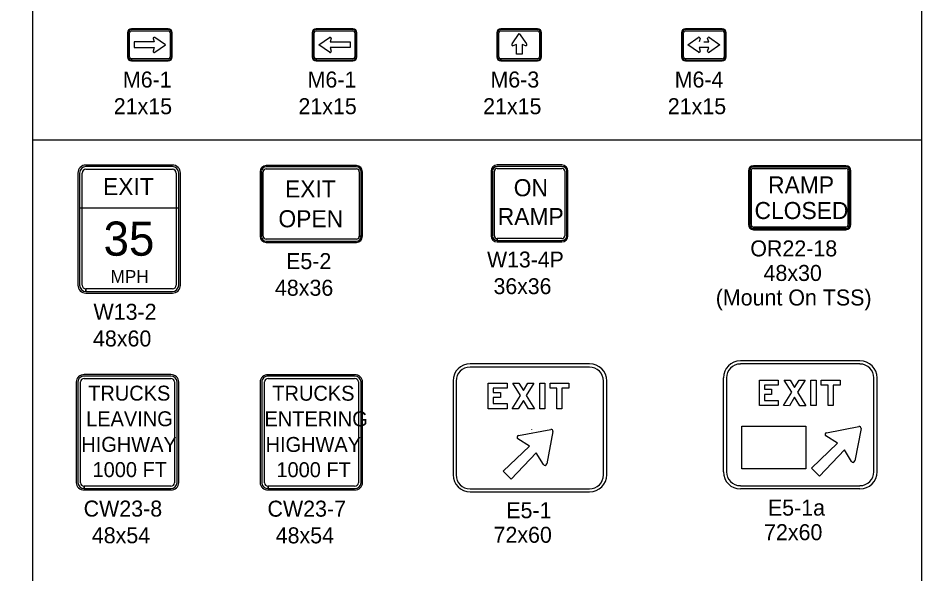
# Model space of a CAD drawing. Extents: x 1458 to 4498, y 17709 to 24109.
# Drawn here: x 3652 to 4498, y 20903 to 21423 of the extents above; entities that cross this region are included whole.
import ezdxf

# ---------------------------------------------------------------- set-up
doc = ezdxf.new("R2010")
doc.units = 0
doc.layers.add('P_ODOT_PLAN_TBlock', color=7, linetype='Continuous')
doc.layers.add('P_TRAF_TCP_General', color=7, linetype='Continuous')

msp = doc.modelspace()

# ---------------------------------------------------------------- linework, layer by layer
at = {"layer": 'P_ODOT_PLAN_TBlock'}
for p, q in [((3665.28, 21909.14), (3665.28, 20667.08)), ((3665.28, 21309.14), (4498.44, 21309.14))]:
    msp.add_line(p, q, dxfattribs=at)
at = {"layer": 'P_TRAF_TCP_General'}
for p, q in [((3792.51, 21413.11), (3758.03, 21413.11)), ((3792.51, 21412.36), (3758.03, 21412.36)), ((3792.51, 21412.36), (3758.03, 21412.36)), ((3758.03, 21411.11), (3792.51, 21411.11)), ((3965.49, 21413.11), (3931.01, 21413.11)), ((3965.49, 21412.36), (3931.01, 21412.36)), ((3965.49, 21412.36), (3931.01, 21412.36)), ((3931.01, 21411.11), (3965.49, 21411.11)), ((4138.47, 21413.11), (4103.99, 21413.11)), ((4138.47, 21412.36), (4103.99, 21412.36)), ((4138.47, 21412.36), (4103.99, 21412.36)), ((4103.99, 21411.11), (4138.47, 21411.11)), ((4311.45, 21413.11), (4276.97, 21413.11)), ((4311.45, 21412.36), (4276.97, 21412.36)), ((4311.45, 21412.36), (4276.97, 21412.36)), ((4276.97, 21411.11), (4311.45, 21411.11)), ((3754.28, 21409.36), (3754.28, 21386.87)), ((3755.03, 21409.36), (3755.03, 21386.87)), ((3755.03, 21409.36), (3755.03, 21386.87)), ((3756.28, 21386.87), (3756.28, 21409.36)), ((3778.36, 21404.16), (3779.36, 21400.78)), ((3789.86, 21398.16), (3780.07, 21404.86)), ((3794.26, 21409.36), (3794.26, 21386.87)), ((3795.51, 21386.87), (3795.51, 21409.36)), ((3795.51, 21386.87), (3795.51, 21409.36)), ((3796.26, 21386.87), (3796.26, 21409.36)), ((3927.26, 21409.36), (3927.26, 21386.87)), ((3928.01, 21409.36), (3928.01, 21386.87)), ((3928.01, 21409.36), (3928.01, 21386.87)), ((3929.26, 21386.87), (3929.26, 21409.36)), ((3933.66, 21398.16), (3943.45, 21404.86)), ((3945.16, 21404.16), (3944.16, 21400.78)), ((3967.24, 21409.36), (3967.24, 21386.87)), ((3968.49, 21386.87), (3968.49, 21409.36)), ((3968.49, 21386.87), (3968.49, 21409.36)), ((3969.24, 21386.87), (3969.24, 21409.36)), ((4100.24, 21409.36), (4100.24, 21386.87)), ((4100.99, 21409.36), (4100.99, 21386.87)), ((4100.99, 21409.36), (4100.99, 21386.87)), ((4102.24, 21386.87), (4102.24, 21409.36)), ((4114.56, 21399.02), (4121.26, 21408.81)), ((4121.26, 21408.81), (4128.17, 21399.01)), ((4140.22, 21409.36), (4140.22, 21386.87)), ((4141.47, 21386.87), (4141.47, 21409.36)), ((4141.47, 21386.87), (4141.47, 21409.36)), ((4142.22, 21386.87), (4142.22, 21409.36)), ((4273.22, 21409.36), (4273.22, 21386.87)), ((4273.97, 21409.36), (4273.97, 21386.87)), ((4273.97, 21409.36), (4273.97, 21386.87)), ((4275.22, 21386.87), (4275.22, 21409.36)), ((4279.22, 21398.19), (4289.01, 21404.89)), ((4290.71, 21404.19), (4289.71, 21400.81)), ((4298.71, 21400.81), (4297.71, 21404.19)), ((4299.42, 21404.89), (4309.21, 21398.19)), ((4313.2, 21409.36), (4313.2, 21386.87)), ((4314.45, 21386.87), (4314.45, 21409.36)), ((4314.45, 21386.87), (4314.45, 21409.36)), ((4315.2, 21386.87), (4315.2, 21409.36)), ((3779.36, 21400.78), (3760.62, 21400.78)), ((3760.62, 21400.78), (3760.62, 21395.53)), ((3760.62, 21395.53), (3779.36, 21395.53)), ((3779.36, 21395.53), (3778.36, 21392.08)), ((3780.06, 21391.25), (3789.86, 21398.16)), ((3943.46, 21391.25), (3933.66, 21398.16)), ((3944.16, 21400.78), (3962.9, 21400.78)), ((3962.9, 21395.53), (3944.16, 21395.53)), ((3944.16, 21395.53), (3945.16, 21392.08)), ((3962.9, 21400.78), (3962.9, 21395.53)), ((4118.64, 21398.31), (4115.26, 21397.31)), ((4118.64, 21389.32), (4118.64, 21398.31)), ((4127.33, 21397.31), (4123.89, 21398.31)), ((4123.89, 21398.31), (4123.89, 21389.32)), ((4289.02, 21391.28), (4279.22, 21398.19)), ((4294.21, 21395.56), (4289.71, 21395.56)), ((4289.71, 21395.56), (4290.72, 21392.12)), ((4294.21, 21400.81), (4298.71, 21400.81)), ((4298.71, 21395.56), (4294.21, 21395.56)), ((4297.71, 21392.12), (4298.71, 21395.56)), ((4309.21, 21398.19), (4299.4, 21391.28)), ((3758.03, 21383.87), (3758.03, 21385.12)), ((3792.51, 21385.12), (3758.04, 21385.12)), ((3758.04, 21385.12), (3758.04, 21383.87)), ((3931.01, 21383.87), (3931.01, 21385.12)), ((3965.49, 21385.12), (3931.02, 21385.12)), ((3931.02, 21385.12), (3931.02, 21383.87)), ((4103.99, 21383.87), (4103.99, 21385.12)), ((4138.47, 21385.12), (4104, 21385.12)), ((4104, 21385.12), (4104, 21383.87)), ((4123.89, 21389.32), (4118.63, 21389.32)), ((4276.97, 21383.87), (4276.97, 21385.12)), ((4311.45, 21385.12), (4276.98, 21385.12)), ((4276.98, 21385.12), (4276.98, 21383.87)), ((3758.03, 21383.87), (3792.51, 21383.87)), ((3758.03, 21383.12), (3792.51, 21383.12)), ((3758.04, 21383.87), (3792.51, 21383.87)), ((3931.01, 21383.87), (3965.49, 21383.87)), ((3931.01, 21383.12), (3965.49, 21383.12)), ((3931.02, 21383.87), (3965.49, 21383.87)), ((4103.99, 21383.87), (4138.47, 21383.87)), ((4103.99, 21383.12), (4138.47, 21383.12)), ((4104, 21383.87), (4138.47, 21383.87)), ((4276.97, 21383.87), (4311.45, 21383.87)), ((4276.97, 21383.12), (4311.45, 21383.12)), ((4276.98, 21383.87), (4311.45, 21383.87)), ((3796.37, 21285.53), (3715.4, 21285.53)), ((3796.37, 21284.03), (3715.4, 21284.03)), ((3968.69, 21285.03), (3884.22, 21285.03)), ((3968.69, 21283.78), (3884.22, 21283.78)), ((3968.69, 21283.78), (3884.22, 21283.78)), ((4161.24, 21285.57), (4100.66, 21285.57)), ((4161.24, 21284.28), (4100.66, 21284.28)), ((4161.24, 21284.28), (4100.66, 21284.28)), ((4427.16, 21284.93), (4340.69, 21284.93)), ((4427.16, 21283.93), (4340.69, 21283.93)), ((3707.9, 21278.04), (3707.9, 21173.08)), ((3709.4, 21278.04), (3709.4, 21173.08)), ((3711.9, 21173.08), (3711.9, 21278.04)), ((3715.4, 21281.53), (3796.37, 21281.53)), ((3799.87, 21278.04), (3799.87, 21173.08)), ((3802.37, 21173.08), (3802.37, 21278.04)), ((3803.86, 21173.08), (3803.86, 21278.04)), ((3878.47, 21279.28), (3878.47, 21218.81)), ((3879.72, 21279.28), (3879.72, 21218.81)), ((3879.72, 21279.28), (3879.72, 21218.81)), ((3881.47, 21218.81), (3881.47, 21279.28)), ((3884.22, 21282.03), (3968.69, 21282.03)), ((3971.43, 21279.28), (3971.43, 21218.83)), ((3973.18, 21218.81), (3973.18, 21279.28)), ((3973.18, 21218.83), (3973.18, 21279.28)), ((3974.43, 21218.81), (3974.43, 21279.28)), ((4094.96, 21279.87), (4094.96, 21219.3)), ((4096.16, 21279.79), (4096.16, 21219.21)), ((4096.16, 21279.79), (4096.16, 21219.21)), ((4098.04, 21219.21), (4098.04, 21279.79)), ((4100.66, 21282.41), (4161.24, 21282.41)), ((4163.86, 21279.79), (4163.86, 21219.21)), ((4165.74, 21219.21), (4165.74, 21279.79)), ((4165.74, 21219.21), (4165.74, 21279.79)), ((4166.94, 21219.3), (4166.94, 21279.87)), ((4335.94, 21280.18), (4335.94, 21229.7)), ((4336.94, 21280.18), (4336.94, 21229.7)), ((4338.44, 21280.18), (4338.44, 21229.7)), ((4338.44, 21229.7), (4338.44, 21280.18)), ((4427.16, 21282.43), (4340.69, 21282.43)), ((4340.69, 21282.43), (4427.16, 21282.43)), ((4429.41, 21229.7), (4429.41, 21280.18)), ((4429.41, 21280.18), (4429.41, 21229.7)), ((4430.91, 21229.7), (4430.91, 21280.18)), ((4431.91, 21229.7), (4431.91, 21280.18)), ((3801.43, 21245.29), (3710.32, 21245.29)), ((4340.69, 21227.45), (4427.16, 21227.45)), ((4340.69, 21225.95), (4340.69, 21227.45)), ((4340.69, 21224.95), (4427.16, 21224.95)), ((4427.16, 21227.45), (4340.71, 21227.45)), ((4340.71, 21227.45), (4340.71, 21225.95)), ((4340.71, 21225.95), (4427.16, 21225.95)), ((3968.69, 21216.06), (3884.22, 21216.06)), ((3971.43, 21218.83), (3973.18, 21218.83)), ((3973.18, 21218.81), (3971.43, 21218.81)), ((4100.66, 21214.71), (4100.66, 21216.59)), ((4161.24, 21216.59), (4100.68, 21216.59)), ((4100.68, 21216.59), (4100.68, 21214.71)), ((3884.22, 21214.31), (3968.69, 21214.31)), ((3884.22, 21214.31), (3968.69, 21214.31)), ((3884.22, 21213.06), (3968.69, 21213.06)), ((4100.66, 21214.71), (4161.24, 21214.71)), ((4100.66, 21213.6), (4161.24, 21213.6)), ((4100.68, 21214.71), (4161.24, 21214.71)), ((3715.4, 21167.08), (3715.4, 21169.58)), ((3715.4, 21165.58), (3796.37, 21165.58)), ((3796.37, 21169.58), (3715.42, 21169.58)), ((3715.42, 21169.58), (3715.42, 21167.08)), ((3715.42, 21167.08), (3796.37, 21167.08)), ((4187.22, 21099.4), (4075.26, 21099.4)), ((4440.37, 21099.19), (4328.41, 21099.19)), ((4440.39, 21102.1), (4328.43, 21102.1)), ((3794.86, 21089.22), (3713.89, 21089.22)), ((3967.08, 21089.14), (3886.11, 21089.14)), ((4187.11, 21096.22), (4075.16, 21096.22)), ((3706.39, 21082.48), (3706.39, 20988.01)), ((3707.89, 21082.48), (3707.89, 20988.01)), ((3710.39, 20988.01), (3710.39, 21082.48)), ((3794.86, 21087.87), (3713.89, 21087.87)), ((3713.89, 21085.62), (3794.86, 21085.62)), ((3798.36, 21082.48), (3798.36, 20988.01)), ((3800.86, 20988.01), (3800.86, 21082.48)), ((3802.35, 20988.01), (3802.35, 21082.48)), ((3878.61, 21082.39), (3878.61, 20987.93)), ((3880.11, 21082.39), (3880.11, 20987.93)), ((3882.61, 20987.93), (3882.61, 21082.39)), ((3967.08, 21087.79), (3886.11, 21087.79)), ((3886.11, 21085.54), (3967.08, 21085.54)), ((3970.58, 21082.39), (3970.58, 20987.93)), ((3973.08, 20987.93), (3973.08, 21082.39)), ((3974.58, 20987.93), (3974.58, 21082.39)), ((4059.27, 21083.41), (4059.27, 20995.44)), ((4062.16, 21083.23), (4062.16, 20995.26)), ((4200.11, 20995.26), (4200.11, 21083.23)), ((4203.21, 20995.44), (4203.21, 21083.41)), ((4312.44, 20998.15), (4312.44, 21086.11)), ((4315.42, 21086.19), (4315.42, 20998.23)), ((4453.36, 20998.23), (4453.36, 21086.19)), ((4456.38, 20998.15), (4456.38, 21086.11)), ((4120.52, 21032.08), (4150.88, 21037.91)), ((4132.79, 21038), (4132.8, 21037.99)), ((4409.15, 21034.87), (4439.42, 21040.68)), ((4441.38, 21038.72), (4435.57, 21008.45)), ((4441.4, 21038.63), (4435.59, 21008.36)), ((4152.85, 21035.94), (4147.01, 21005.58)), ((4425.87, 21018.65), (4402.41, 20994.16)), ((4432.51, 21007.81), (4425.87, 21018.65)), ((4147.01, 21005.58), (4147.01, 21005.58)), ((4435.57, 21008.45), (4435.57, 21008.45)), ((4435.59, 21008.36), (4435.59, 21008.36)), ((4402.41, 20994.16), (4394.96, 21001.6)), ((3713.89, 20982.62), (3713.89, 20984.86)), ((3713.89, 20981.27), (3794.86, 20981.27)), ((3794.86, 20984.86), (3713.92, 20984.86)), ((3713.92, 20984.86), (3713.92, 20982.62)), ((3713.92, 20982.62), (3794.86, 20982.62)), ((3886.11, 20982.53), (3886.11, 20984.78)), ((3886.11, 20981.18), (3967.08, 20981.18)), ((3967.08, 20984.78), (3886.14, 20984.78)), ((3886.14, 20984.78), (3886.14, 20982.53)), ((3886.14, 20982.53), (3967.08, 20982.53)), ((4075.16, 20982.27), (4187.11, 20982.27)), ((4075.26, 20979.45), (4187.22, 20979.45)), ((4328.43, 20982.15), (4328.43, 20982.45)), ((4328.44, 20985.23), (4440.37, 20985.23)), ((4328.44, 20982.45), (4328.44, 20982.15)), ((4440.39, 20982.15), (4328.44, 20982.15))]:
    msp.add_line(p, q, dxfattribs=at)
for points in [[(4498.44, 21909.14), (1458.44, 21909.14), (1458.44, 19909.14), (4498.44, 19909.14)], [(4109.84, 21081.23), (4109.84, 21076.43), (4096.96, 21076.43), (4096.96, 21072.57), (4103.59, 21072.57), (4103.59, 21067.78), (4096.96, 21067.78), (4096.96, 21062.04), (4109.84, 21062.04), (4109.84, 21057.24), (4092.23, 21057.24), (4092.23, 21081.23)], [(4127.91, 21069.73), (4135.48, 21057.21), (4129.95, 21057.21), (4125.14, 21065.15), (4120.33, 21057.21), (4114.8, 21057.24), (4122.36, 21069.74), (4115.41, 21081.23), (4120.96, 21081.23), (4125.14, 21074.32), (4129.32, 21081.23), (4134.86, 21081.23)], [(4140.44, 21081.23), (4145.16, 21081.23), (4145.16, 21057.24), (4140.44, 21057.24)], [(4161.29, 21057.24), (4156.57, 21057.24), (4156.57, 21076.43), (4150.13, 21076.43), (4150.13, 21081.23), (4167.73, 21081.23), (4167.73, 21076.43), (4161.29, 21076.43)], [(4363.91, 21084.17), (4363.91, 21079.37), (4351.03, 21079.37), (4351.03, 21075.51), (4357.66, 21075.51), (4357.66, 21070.72), (4351.03, 21070.72), (4351.03, 21064.97), (4363.91, 21064.97), (4363.91, 21060.18), (4346.31, 21060.18), (4346.31, 21084.17)], [(4381.98, 21072.67), (4389.55, 21060.15), (4384.02, 21060.15), (4379.21, 21068.09), (4374.4, 21060.15), (4368.87, 21060.18), (4376.44, 21072.68), (4369.49, 21084.17), (4375.03, 21084.17), (4379.21, 21077.26), (4383.39, 21084.17), (4388.94, 21084.17)], [(4394.51, 21084.17), (4399.24, 21084.17), (4399.24, 21060.18), (4394.51, 21060.18)], [(4415.37, 21060.18), (4410.64, 21060.18), (4410.64, 21079.37), (4404.2, 21079.37), (4404.2, 21084.17), (4421.81, 21084.17), (4421.81, 21079.37), (4415.37, 21079.37)], [(4329.84, 21041.11), (4389.81, 21041.11), (4389.81, 21001.12), (4329.84, 21001.12)], [(4329.84, 21041.11), (4389.81, 21041.11), (4389.81, 21001.12), (4329.84, 21001.12)]]:
    msp.add_lwpolyline(points, close=True, dxfattribs=at)
for points in [[(4143.92, 21005.02), (4137.26, 21015.9), (4113.74, 20991.33), (4106.26, 20998.8), (4130.84, 21022.33), (4119.95, 21028.99)], [(4432.49, 21007.89), (4425.85, 21018.74), (4402.39, 20994.24), (4394.94, 21001.69), (4419.44, 21025.15), (4408.59, 21031.79)]]:
    msp.add_lwpolyline(points, dxfattribs=at)
for centre, radius, start, end in [((3758.03, 21409.36), 3.75, 90, 180), ((3758.03, 21409.36), 3, 90, 180), ((3758.03, 21409.36), 3, 90, 180), ((3758.03, 21409.36), 1.75, 90, 180), ((3792.51, 21409.36), 3.75, 0, 90), ((3792.51, 21409.36), 3, 0, 90), ((3792.51, 21409.36), 3, 0, 90), ((3792.51, 21409.36), 1.75, 0, 90), ((3931.01, 21409.36), 3.75, 90, 180), ((3931.01, 21409.36), 3, 90, 180), ((3931.01, 21409.36), 3, 90, 180), ((3931.01, 21409.36), 1.75, 90, 180), ((3965.49, 21409.36), 3.75, 0, 90), ((3965.49, 21409.36), 3, 0, 90), ((3965.49, 21409.36), 3, 0, 90), ((3965.49, 21409.36), 1.75, 0, 90), ((4103.99, 21409.36), 3.75, 90, 180), ((4103.99, 21409.36), 3, 90, 180), ((4103.99, 21409.36), 3, 90, 180), ((4103.99, 21409.36), 1.75, 90, 180), ((4138.47, 21409.36), 3.75, 0, 90), ((4138.47, 21409.36), 3, 0, 90), ((4138.47, 21409.36), 3, 0, 90), ((4138.47, 21409.36), 1.75, 0, 90), ((4276.97, 21409.36), 3.75, 90, 180), ((4276.97, 21409.36), 3, 90, 180), ((4276.97, 21409.36), 3, 90, 180), ((4276.97, 21409.36), 1.75, 90, 180), ((4311.45, 21409.36), 3.75, 0, 90), ((4311.45, 21409.36), 3, 0, 90), ((4311.45, 21409.36), 3, 0, 90), ((4311.45, 21409.36), 1.75, 0, 90), ((3779.36, 21404.15), 1, 45, 179.50461), ((3944.16, 21404.15), 1, 0.49539, 135), ((4289.71, 21404.19), 1, 0.49539, 135), ((4298.71, 21404.19), 1, 45, 179.50461), ((4115.26, 21398.31), 1, 135, 269.50461), ((4127.46, 21398.3), 1, 262.68986, 45), ((3758.03, 21386.87), 3.75, 180, 270), ((3758.03, 21386.87), 3, 180, 270), ((3758.03, 21386.87), 3, 180, 270), ((3758.03, 21386.87), 1.75, 180, 270), ((3779.35, 21391.96), 1, 172.68986, 315), ((3792.51, 21386.87), 3, 270, 0), ((3792.51, 21386.87), 3, 270, 0), ((3792.51, 21386.87), 1.75, 270, 0), ((3792.51, 21386.87), 3.75, 270, 0), ((3931.01, 21386.87), 3.75, 180, 270), ((3931.01, 21386.87), 3, 180, 270), ((3931.01, 21386.87), 3, 180, 270), ((3931.01, 21386.87), 1.75, 180, 270), ((3944.17, 21391.96), 1, 225, 7.31014), ((3965.49, 21386.87), 3, 270, 0), ((3965.49, 21386.87), 3, 270, 0), ((3965.49, 21386.87), 1.75, 270, 0), ((3965.49, 21386.87), 3.75, 270, 0), ((4103.99, 21386.87), 3.75, 180, 270), ((4103.99, 21386.87), 3, 180, 270), ((4103.99, 21386.87), 3, 180, 270), ((4103.99, 21386.87), 1.75, 180, 270), ((4138.47, 21386.87), 3, 270, 0), ((4138.47, 21386.87), 3, 270, 0), ((4138.47, 21386.87), 1.75, 270, 0), ((4138.47, 21386.87), 3.75, 270, 0), ((4276.97, 21386.87), 3.75, 180, 270), ((4276.97, 21386.87), 3, 180, 270), ((4276.97, 21386.87), 3, 180, 270), ((4276.97, 21386.87), 1.75, 180, 270), ((4289.73, 21391.99), 1, 225, 7.31014), ((4298.7, 21391.99), 1, 172.68986, 315), ((4311.45, 21386.87), 3, 270, 0), ((4311.45, 21386.87), 3, 270, 0), ((4311.45, 21386.87), 1.75, 270, 0), ((4311.45, 21386.87), 3.75, 270, 0), ((3715.4, 21278.04), 7.5, 90, 180), ((3715.4, 21278.04), 6, 90, 180), ((3796.37, 21278.04), 7.5, 0, 90), ((3796.37, 21278.04), 6, 0, 90), ((3884.22, 21279.28), 5.75, 90, 180), ((3884.22, 21279.28), 4.5, 90, 180), ((3884.22, 21279.28), 4.5, 90, 180), ((3968.69, 21279.28), 5.75, 0, 90), ((3968.69, 21279.28), 4.5, 0, 90), ((3968.69, 21279.28), 4.5, 0, 90), ((4100.66, 21279.87), 5.7, 90, 180), ((4100.66, 21279.79), 4.5, 90, 180), ((4100.66, 21279.79), 4.5, 90, 180), ((4161.24, 21279.87), 5.7, 0, 90), ((4161.24, 21279.79), 4.5, 0, 90), ((4161.24, 21279.79), 4.5, 0, 90), ((4340.69, 21280.18), 4.75, 90, 180), ((4340.69, 21280.18), 3.75, 90, 180), ((4427.16, 21280.18), 4.75, 0, 90), ((4427.16, 21280.18), 3.75, 0, 90), ((3715.4, 21278.04), 3.5, 90, 180), ((3796.37, 21278.04), 3.5, 0, 90), ((3884.22, 21279.28), 2.75, 90, 180), ((3968.69, 21279.28), 2.75, 0, 90), ((4100.66, 21279.79), 2.62, 90, 180), ((4161.24, 21279.79), 2.62, 0, 90), ((4340.69, 21280.18), 2.25, 90, 180), ((4340.69, 21280.18), 2.25, 90, 180), ((4427.16, 21280.18), 2.25, 0, 90), ((4427.16, 21280.18), 2.25, 0, 90), ((4340.69, 21229.7), 4.75, 180, 270), ((4340.69, 21229.7), 3.75, 180, 270), ((4340.69, 21229.7), 2.25, 180, 270), ((4340.69, 21229.7), 2.25, 180, 270), ((4427.16, 21229.7), 2.25, 270, 0), ((4427.16, 21229.7), 3.75, 270, 0), ((4427.16, 21229.7), 2.25, 270, 0), ((4427.16, 21229.7), 4.75, 270, 0), ((3884.22, 21218.81), 5.75, 180, 270), ((3884.22, 21218.81), 4.5, 180, 270), ((3884.22, 21218.81), 4.5, 180, 270), ((3884.22, 21218.81), 2.75, 180, 270), ((3968.69, 21218.81), 4.5, 270, 0), ((3968.69, 21218.81), 4.5, 270, 0), ((3968.69, 21218.81), 2.75, 270, 0), ((3968.69, 21218.81), 5.75, 270, 0), ((4100.66, 21219.3), 5.7, 180, 270), ((4100.66, 21219.21), 4.5, 180, 270), ((4100.66, 21219.21), 4.5, 180, 270), ((4100.66, 21219.21), 2.62, 180, 270), ((4161.24, 21219.3), 5.7, 270, 0), ((4161.24, 21219.21), 4.5, 270, 0), ((4161.24, 21219.21), 4.5, 270, 0), ((4161.24, 21219.21), 2.62, 270, 0), ((3715.4, 21173.08), 7.5, 180, 270), ((3715.4, 21173.08), 6, 180, 270), ((3715.4, 21173.08), 3.5, 180, 270), ((3796.37, 21173.08), 6, 270, 0), ((3796.37, 21173.08), 3.5, 270, 0), ((3796.37, 21173.08), 7.5, 270, 0), ((4075.26, 21083.41), 15.99, 90, 180), ((4187.22, 21083.41), 15.99, 0, 90), ((4328.43, 21086.11), 15.99, 90, 180), ((4328.41, 21086.19), 12.99, 90, 180), ((4440.37, 21086.19), 12.99, 0, 90), ((4440.39, 21086.11), 15.99, 0, 90), ((4075.16, 21083.23), 12.99, 90, 180), ((4187.11, 21083.23), 12.99, 0, 90), ((4151.19, 21036.26), 1.68, 349.12281, 100.87719), ((4439.74, 21039.03), 1.68, 349.12281, 100.87719), ((4120.83, 21030.42), 1.68, 100.87719, 238.52806), ((4409.47, 21033.22), 1.68, 100.87719, 238.52806), ((4145.36, 21005.9), 1.68, 211.47193, 349.12281), ((4433.92, 21008.77), 1.68, 211.47193, 349.12281), ((4433.94, 21008.68), 1.68, 211.47193, 349.12281), ((4075.26, 20995.44), 15.99, 180, 270), ((4075.16, 20995.26), 12.99, 180, 270), ((4187.11, 20995.26), 12.99, 270, 0), ((4187.22, 20995.44), 15.99, 270, 0), ((4328.43, 20998.15), 15.99, 180, 270), ((4328.41, 20998.23), 12.99, 180, 270), ((4440.37, 20998.23), 12.99, 270, 0), ((4440.39, 20998.15), 15.99, 270, 0)]:
    msp.add_arc(centre, radius, start, end, dxfattribs=at)
for centre, major_axis, start_param, end_param in [((3713.89, 21082.48), (7.5, 0), 1.570796, 3.141593), ((3794.86, 21082.48), (7.5, 0), 0, 1.570796), ((3886.11, 21082.39), (7.5, 0), 1.570796, 3.141593), ((3967.08, 21082.39), (7.5, 0), 0, 1.570796), ((3713.89, 21082.48), (6, 0), 1.570796, 3.141593), ((3713.89, 21082.48), (3.5, 0), 1.570796, 3.141593), ((3794.86, 21082.48), (6, 0), 0, 1.570796), ((3794.86, 21082.48), (3.5, 0), 0, 1.570796), ((3886.11, 21082.39), (6, 0), 1.570796, 3.141593), ((3886.11, 21082.39), (3.5, 0), 1.570796, 3.141593), ((3967.08, 21082.39), (6, 0), 0, 1.570796), ((3967.08, 21082.39), (3.5, 0), 0, 1.570796), ((3713.89, 20988.01), (7.5, 0), 3.141593, 4.712389), ((3713.89, 20988.01), (6, 0), 3.141593, 4.712389), ((3713.89, 20988.01), (3.5, 0), 3.141593, 4.712389), ((3794.86, 20988.01), (6, 0), 4.712389, 6.283185), ((3794.86, 20988.01), (3.5, 0), 4.712389, 6.283185), ((3794.86, 20988.01), (7.5, 0), 4.712389, 6.283185), ((3886.11, 20987.93), (7.5, 0), 3.141593, 4.712389), ((3886.11, 20987.93), (6, 0), 3.141593, 4.712389), ((3886.11, 20987.93), (3.5, 0), 3.141593, 4.712389), ((3967.08, 20987.93), (6, 0), 4.712389, 6.283185), ((3967.08, 20987.93), (3.5, 0), 4.712389, 6.283185), ((3967.08, 20987.93), (7.5, 0), 4.712389, 6.283185)]:
    msp.add_ellipse(centre, major_axis=major_axis, ratio=0.9, start_param=start_param, end_param=end_param, dxfattribs=at)

# ---------------------------------------------------------------- texts
for s, height, p in [('M6-1', 14.994, (3750.05, 21358.13)), ('M6-1', 14.994, (3923.03, 21358.13)), ('M6-3', 14.994, (4094.3, 21358.13)), ('M6-4', 14.994, (4266.86, 21358.13)), ('21x15', 14.994, (3741.48, 21333.14)), ('21x15', 14.994, (3914.46, 21333.14)), ('21x15', 14.994, (4087.44, 21333.14)), ('21x15', 14.994, (4260.42, 21333.14)), ('RAMP', 15.994, (4354.35, 21258.93)), ('EXIT', 15.994, (3731.41, 21257.34)), ('EXIT', 15.994, (3901.85, 21255.22)), ('ON', 15.994, (4116.08, 21256.31)), ('CLOSED', 15.994, (4341.64, 21234.94)), ('OPEN', 15.994, (3895.71, 21227.23)), ('RAMP', 15.994, (4101.13, 21229.32)), ('35', 31.987, (3731.93, 21200.61)), ('OR22-18', 14.994, (4337.7, 21199.96)), ('E5-2', 14.994, (3902.9, 21188.07)), ('W13-4P', 14.88, (4091.14, 21189.6)), ('48x30', 14.994, (4350.08, 21176.97)), ('MPH', 11.995, (3738.53, 21175.13)), ('48x36', 14.994, (3892.45, 21163.08)), ('36x36', 14.88, (4097.2, 21164.64)), ('(Mount On TSS)', 14.994, (4305.32, 21153.98)), ('W13-2', 14.994, (3722.52, 21140.59)), ('48x60', 14.994, (3722.04, 21115.6)), ('TRUCKS', 13.994, (3717.52, 21064.89)), ('TRUCKS', 13.994, (3890.02, 21064.81)), ('LEAVING', 13.994, (3715.59, 21040.9)), ('ENTERING', 13.994, (3882.66, 21040.82)), ('HIGHWAY', 13.994, (3711.06, 21016.91)), ('HIGHWAY', 13.994, (3883.67, 21016.83)), ('1000 FT', 13.994, (3721.61, 20993.28)), ('1000 FT', 13.994, (3893.83, 20993.2)), ('CW23-8', 14.994, (3713.28, 20956.28)), ('CW23-7', 14.994, (3885.47, 20956.19)), ('E5-1', 14.994, (4109.12, 20954.73)), ('E5-1a', 14.994, (4354.18, 20957.16)), ('48x54', 14.994, (3720.93, 20931.29)), ('48x54', 14.994, (3893.15, 20931.2)), ('72x60', 14.994, (4097.18, 20931.74)), ('72x60', 14.994, (4350.57, 20934.17))]:
    msp.add_text(s, height=height, dxfattribs=at).set_placement(p)

doc.saveas('drawing.dxf')
